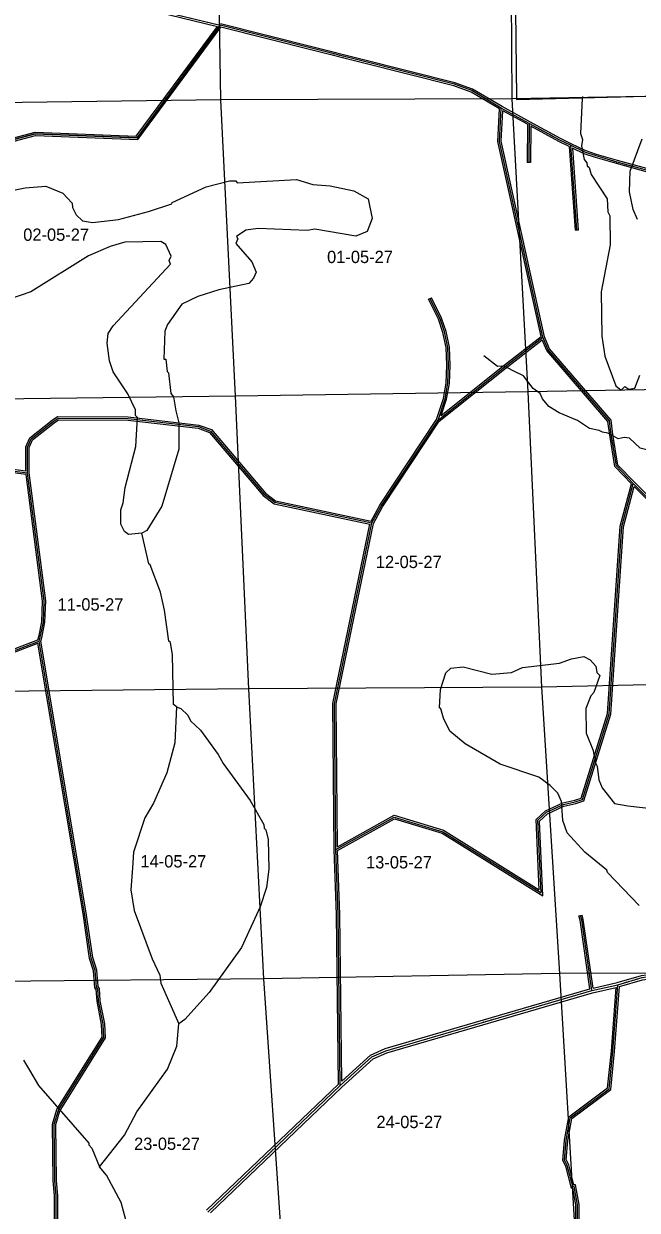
# Model space of a CAD drawing. Extents: x 418523 to 616617, y 1878279 to 2196743.
# Drawn here: x 476808 to 488030, y 2077753 to 2099447 of the extents above; entities that cross this region are included whole.
import ezdxf

# ---------------------------------------------------------------- set-up
doc = ezdxf.new("R2010")
doc.units = 0
for name, color, linetype in [('Level 1', 7, 'Continuous'), ('Level 10', 7, 'Continuous'), ('Level 2', 7, 'Continuous'), ('Level 22', 7, 'Continuous'), ('Level 23', 7, 'Continuous'), ('Level 31', 7, 'Continuous'), ('Level 32', 7, 'Continuous'), ('Level 34', 7, 'Continuous'), ('Level 5', 7, 'Continuous'), ('Level 7', 7, 'Continuous'), ('Level 8', 7, 'Continuous')]:
    doc.layers.add(name, color=color, linetype=linetype)

msp = doc.modelspace()

# ---------------------------------------------------------------- linework, layer by layer
at = {"layer": 'Level 1'}
for p, q in [((485688.41, 2103261.657), (485737.887, 2098075.168)), ((480414.119, 2098055.996), (480333.722, 2103179.466)), ((480414.119, 2098055.996), (475131.944, 2097984.579)), ((485737.887, 2098075.168), (480414.119, 2098055.996)), ((480681.724, 2092638.232), (480414.119, 2098055.996)), ((492385.656, 2098186.679), (485737.887, 2098075.168)), ((485737.887, 2098075.168), (486029.807, 2092715.269)), ((492499.944, 2092829.81), (486029.807, 2092715.269)), ((480681.724, 2092638.232), (475347.675, 2092571.115)), ((486029.807, 2092715.269), (480681.724, 2092638.232)), ((480925.8, 2087288.608), (480681.724, 2092638.232)), ((486029.807, 2092715.269), (486275.594, 2087319.635)), ((492498.285, 2087445.611), (486275.594, 2087319.635)), ((480925.8, 2087288.608), (475583.804, 2087227.536)), ((486275.594, 2087319.635), (480925.8, 2087288.608)), ((481200.118, 2081986.811), (480925.8, 2087288.608)), ((486275.594, 2087319.635), (486606.202, 2082081.516)), ((481200.118, 2081986.811), (475890.106, 2081933.551)), ((486606.202, 2082081.516), (481200.118, 2081986.811)), ((481567.974, 2076640.471), (481200.118, 2081986.811)), ((492560.763, 2082103.043), (486606.202, 2082081.516)), ((486606.202, 2082081.516), (486931.769, 2076675.421))]:
    msp.add_line(p, q, dxfattribs=at)
at = {"layer": 'Level 10'}
msp.add_lwpolyline([(472756.262, 2105946.711), (476645.664, 2103303.841), (479078.723, 2103000.862), (485754.851, 2103950.969), (485821.954, 2098094.816), (485821.954, 2098060.815), (489862.042, 2098167.868), (493336.118, 2098169.912), (495059.155, 2098208.935), (496844.194, 2098230.958), (498124.214, 2098241.045)], dxfattribs=at)
at = {"layer": 'Level 22'}
for p, q in [((487198.795, 2081770.015), (487674.488, 2081876.18)), ((480176.445, 2077719.599), (482597.001, 2080033.696))]:
    msp.add_line(p, q, dxfattribs=at)
for points in [[(487674.488, 2081876.18), (488117.073, 2082007.234), (488292.14, 2082031.518), (488453.178, 2082032.227)], [(482597.001, 2080033.696), (483174.694, 2080556.095), (483433.731, 2080671.24), (487198.795, 2081770.015)]]:
    msp.add_lwpolyline(points, dxfattribs=at)
at = {"layer": 'Level 23'}
for p, q in [((487208.766, 2081731.254), (487640.854, 2081827.687)), ((487222.47, 2081816.283), (487664.442, 2081914.921)), ((480153.789, 2077753.278), (482566.678, 2080060.044)), ((480222.349, 2077708.142), (482624.243, 2080004.396))]:
    msp.add_line(p, q, dxfattribs=at)
for points in [[(487664.442, 2081914.921), (488108.599, 2082046.442), (488289.291, 2082071.506), (488453.002, 2082072.229)], [(487702.112, 2081842.641), (488125.547, 2081968.026), (488294.989, 2081991.53), (488453.354, 2081992.226)], [(482624.243, 2080004.397), (483196.783, 2080522.138), (483447.521, 2080633.594), (487208.766, 2081731.254)], [(482626.028, 2080113.871), (483152.605, 2080590.051), (483419.942, 2080708.886), (487163.972, 2081801.521)]]:
    msp.add_lwpolyline(points, dxfattribs=at)
at = {"layer": 'Level 31'}
for p, q in [((477836.546, 2100040.956), (480400.59, 2099417.783)), ((486052.899, 2097625.448), (485541.906, 2097904.617)), ((486052.899, 2097625.448), (486044.492, 2096912.301)), ((486809.68, 2097224.029), (486920.71, 2095672.394)), ((485616.14, 2093181.817), (486304.014, 2093715.383)), ((484385.594, 2092199.864), (485616.14, 2093181.817)), ((477921.617, 2083185.506), (477087.87, 2088160.465)), ((482558.812, 2083163.011), (482514.174, 2084346.652)), ((482597.001, 2080033.696), (482558.812, 2083163.011))]:
    msp.add_line(p, q, dxfattribs=at)
for points in [[(471697.759, 2094139.243), (471095.34, 2095207.922), (471095.751, 2095288.296), (471110.542, 2095397.69), (471159.673, 2095543.277), (471271.322, 2095668.907), (475244.622, 2096963.931), (477017.926, 2097433.723), (478880.224, 2097358.001), (480400.59, 2099417.783)], [(485541.906, 2097904.617), (485002.971, 2098225.022), (484685.062, 2098338.906), (480400.59, 2099417.783)], [(486304.014, 2093715.383), (485509.944, 2097295.595), (485541.906, 2097904.617)], [(486809.68, 2097224.029), (486610.269, 2097320.976), (486052.899, 2097625.448)], [(489790.952, 2096410.101), (489266.031, 2096627.455), (489010.392, 2096671.913), (488754.7, 2096704.734), (488547.247, 2096705.694), (488262.837, 2096751.381), (487660.529, 2096917.837), (487274.914, 2097029.466), (487067.78, 2097098.442), (486809.68, 2097224.029)], [(484385.594, 2092199.864), (484513.003, 2092589.13), (484562.428, 2092874.388), (484578.539, 2093204.538), (484565.527, 2093529.371), (484504.239, 2093811.153), (484423.478, 2094054.477), (484237.044, 2094423.047)], [(487555.117, 2091931.123), (487522.467, 2092187.672), (486399.404, 2093486.179), (486304.014, 2093715.383)], [(476876.25, 2091231.748), (474122.157, 2091590.984), (473245.935, 2092012.911), (473087.53, 2092211.921), (472867.754, 2092658.55), (472757.394, 2092788.217), (472627.41, 2092852.521), (472198.078, 2092888.158), (471899.347, 2092981.326), (471611.588, 2093303.2), (471439.588, 2093624.486)], [(476876.25, 2091231.748), (476877.65, 2091514.689), (476878.598, 2091706.347), (476941.962, 2091855.872), (477344.287, 2092176.837), (477435.974, 2092233.483), (478715.01, 2092227.196), (480002.854, 2092080.527), (480224.5, 2092000.531), (481208.268, 2090842.884), (481400.518, 2090699.028), (483175.054, 2090320.281)], [(483175.054, 2090320.281), (483345.422, 2090627.146), (484385.594, 2092199.864)], [(487956.479, 2091042.596), (487648.952, 2091364.43), (487555.117, 2091931.123)], [(477087.87, 2088160.465), (477117.12, 2088254.514), (477166.769, 2088508.121), (477183.223, 2088893.911), (476876.25, 2091231.748)], [(482514.174, 2084346.652), (483583.759, 2084942.352), (484475.542, 2084672.993), (486270.69, 2083558.941), (486209.504, 2084882.671), (486369.311, 2085028.851), (486679.052, 2085171.784), (486896.289, 2085219.503), (487026.834, 2085264.354), (487516.848, 2086828.455), (487745.333, 2090255.474), (487956.479, 2091042.596)], [(489558.227, 2089601.92), (489056.525, 2089937.363), (487956.479, 2091042.596)], [(482514.174, 2084346.652), (482493.094, 2087014.741), (483175.054, 2090320.281)], [(471568.307, 2087659.72), (475071.243, 2087387.832), (477087.87, 2088160.465)], [(477458.564, 2079608.764), (478274.619, 2080913.289), (478259.037, 2081155.216), (478177.914, 2081580.761), (478162.209, 2081797.594), (478137.38, 2081831.176), (478113.899, 2082139.695), (478040.025, 2082365.178), (477921.617, 2083185.506)], [(487198.795, 2081770.015), (487013.412, 2083063.044), (486992.584, 2083142.06)], [(487321.844, 2074549.99), (487281.825, 2074858.578), (487182.764, 2075059.428), (486942.614, 2077102.983), (486937.884, 2077853.281), (486872.993, 2078187.08), (486847.997, 2078187.196), (486749.802, 2078570.976), (486700.277, 2078671.22), (486726.945, 2079029.686), (486803.875, 2079446.106), (487515.069, 2079976.316), (487585.314, 2080659.349), (487674.488, 2081876.18)], [(477399.004, 2077408.041), (477401.683, 2078016.471), (477378.042, 2078291.896), (477366.679, 2079325.542), (477442.937, 2079583.746), (477458.564, 2079608.764)]]:
    msp.add_lwpolyline(points, dxfattribs=at)
at = {"layer": 'Level 32'}
for p, q in [((477829.462, 2100011.804), (480349.652, 2099399.289)), ((486067.283, 2097651.776), (485556.769, 2097930.683)), ((486022.689, 2097607.766), (485569.368, 2097855.428)), ((486022.689, 2097607.766), (486014.494, 2096912.654)), ((486082.31, 2097575.196), (486074.491, 2096911.947)), ((486780.992, 2097204.617), (486890.786, 2095670.252)), ((486843.316, 2097174.297), (486950.634, 2095674.534)), ((486074.491, 2096911.947), (486014.494, 2096912.654)), ((486950.634, 2095674.534), (486890.786, 2095670.252)), ((484210.274, 2094409.506), (484263.815, 2094436.589)), ((485597.753, 2093205.523), (486270.61, 2093727.441)), ((485634.529, 2093158.111), (486291.395, 2093667.626)), ((484408.007, 2092179.366), (485634.529, 2093158.111)), ((484445.325, 2092285.909), (485597.753, 2093205.523)), ((477891.974, 2083180.881), (477064.347, 2088119.323)), ((477951.261, 2083190.127), (477118.639, 2088158.376)), ((482528.819, 2083162.261), (482484.178, 2084345.966)), ((482588.807, 2083163.759), (482544.847, 2084329.395)), ((482566.678, 2080060.044), (482528.819, 2083162.262)), ((482626.027, 2080113.871), (482588.807, 2083163.758)), ((486963.574, 2083134.412), (487021.594, 2083149.706))]:
    msp.add_line(p, q, dxfattribs=at)
for points in [[(471671.416, 2094124.881), (471065.3, 2095200.121), (471065.76, 2095290.391), (471081.197, 2095404.559), (471133.197, 2095558.648), (471254.297, 2095694.913), (475236.125, 2096992.715), (477014.62, 2097463.883), (478865.539, 2097388.624), (480349.653, 2099399.289)], [(471716.434, 2094167.207), (471125.381, 2095215.725), (471125.742, 2095286.201), (471139.887, 2095390.821), (471186.149, 2095527.906), (471288.347, 2095642.902), (475253.118, 2096935.146), (477021.232, 2097403.564), (478894.909, 2097327.379), (480412.779, 2099383.776)], [(485556.769, 2097930.683), (485015.814, 2098252.289), (484693.804, 2098367.641), (480407.916, 2099446.876)], [(485510.997, 2097888.09), (484990.129, 2098197.756), (484676.32, 2098310.17), (480412.779, 2099383.776)], [(486270.61, 2093727.44), (485479.77, 2097293.088), (485510.997, 2097888.091)], [(486332.73, 2093724.464), (485540.118, 2097298.102), (485569.368, 2097855.428)], [(486822.797, 2097251.01), (486624.026, 2097347.646), (486067.281, 2097651.776)], [(486780.993, 2097204.617), (486596.511, 2097294.306), (486082.31, 2097575.196)], [(489801.349, 2096438.267), (489274.442, 2096656.443), (489014.874, 2096701.585), (488756.686, 2096734.726), (488549.71, 2096735.684), (488269.23, 2096780.74), (487668.696, 2096946.706), (487283.829, 2097058.119), (487079.132, 2097126.282), (486822.806, 2097251.006)], [(489780.558, 2096381.934), (489257.62, 2096598.466), (489005.91, 2096642.241), (488752.714, 2096674.742), (488544.784, 2096675.704), (488256.443, 2096722.023), (487652.362, 2096888.969), (487266, 2097000.814), (487056.429, 2097070.602), (486843.316, 2097174.297)], [(484358.341, 2092213.04), (484483.814, 2092596.395), (484532.553, 2092877.693), (484548.509, 2093204.669), (484535.656, 2093525.553), (484475.263, 2093803.217), (484395.704, 2094042.918), (484210.274, 2094409.506)], [(484445.325, 2092285.908), (484542.192, 2092581.866), (484592.303, 2092871.083), (484608.569, 2093204.406), (484595.399, 2093533.187), (484533.216, 2093819.088), (484451.251, 2094066.036), (484263.815, 2094436.589)], [(487525.429, 2091926.776), (487493.85, 2092174.898), (486373.559, 2093470.201), (486291.395, 2093667.626)], [(487584.808, 2091935.467), (487551.084, 2092200.446), (486425.249, 2093502.157), (486332.73, 2093724.464)], [(476849.508, 2091204.98), (474113.49, 2091561.86), (473226.736, 2091988.858), (473062.042, 2092195.771), (472842.485, 2092641.951), (472738.553, 2092764.067), (472619.231, 2092823.096), (472192.301, 2092858.534), (471882.504, 2092955.152), (471586.831, 2093285.878), (471427.977, 2093582.609)], [(476846.419, 2091265.893), (474130.824, 2091620.108), (473265.134, 2092036.963), (473113.019, 2092228.071), (472893.022, 2092675.148), (472776.234, 2092812.367), (472635.589, 2092881.946), (472203.854, 2092917.782), (471916.189, 2093007.499), (471636.344, 2093320.521), (471473.334, 2093625.016)], [(476846.419, 2091265.893), (476847.649, 2091514.837), (476848.627, 2091712.513), (476917.307, 2091874.581), (477326.986, 2092201.413), (477427.521, 2092263.526), (478716.787, 2092257.188), (480009.737, 2092109.938), (480242.193, 2092026.04), (481228.944, 2090864.882), (481413.219, 2090726.994), (483159.603, 2090354.254)], [(476906.262, 2091233.634), (476907.65, 2091514.54), (476908.569, 2091700.181), (476966.617, 2091837.163), (477361.588, 2092152.262), (477444.426, 2092203.441), (478713.234, 2092197.203), (479995.97, 2092051.116), (480206.809, 2091975.021), (481187.592, 2090820.886), (481387.816, 2090671.062), (483139.654, 2090297.16)], [(483159.603, 2090354.254), (483319.757, 2090642.725), (484358.341, 2092213.039)], [(483203.511, 2090309.728), (483371.087, 2090611.566), (484408.007, 2092179.366)], [(487923.13, 2091034.069), (487620.866, 2091350.396), (487525.429, 2091926.776)], [(487977.959, 2091063.542), (487677.037, 2091378.463), (487584.808, 2091935.467)], [(477063.547, 2088183.271), (477087.99, 2088261.872), (477136.892, 2088511.663), (477153.139, 2088892.587), (476849.508, 2091204.98)], [(477118.64, 2088158.376), (477146.25, 2088247.156), (477196.645, 2088504.581), (477213.307, 2088895.235), (476906.261, 2091233.634)], [(489574.902, 2089626.86), (489075.682, 2089960.643), (487977.958, 2091063.541)], [(482543.774, 2084397.477), (483580.265, 2084974.746), (484488.001, 2084700.569), (486238.09, 2083614.481), (486178.885, 2084895.324), (486352.504, 2085054.136), (486669.437, 2085200.388), (486888.171, 2085248.436), (487002.74, 2085287.799), (487487.151, 2086834.016), (487715.595, 2090260.406), (487923.131, 2091034.069)], [(482544.848, 2084329.395), (483587.251, 2084909.958), (484463.082, 2084645.417), (486303.29, 2083503.402), (486240.121, 2084870.019), (486386.118, 2085003.566), (486688.668, 2085143.18), (486904.409, 2085190.571), (487050.927, 2085240.91), (487546.544, 2086822.895), (487775.071, 2090250.542), (487971.96, 2090984.513)], [(489508.21, 2089599.273), (489037.369, 2089914.083), (487971.96, 2090984.513)], [(482484.179, 2084345.967), (482463.069, 2087017.686), (483139.653, 2090297.16)], [(482543.774, 2084397.476), (482523.119, 2087011.795), (483203.511, 2090309.727)], [(471580.559, 2087688.861), (475066.823, 2087418.266), (477063.546, 2088183.271)], [(471594.934, 2087627.561), (475075.662, 2087357.398), (477064.347, 2088119.323)], [(477433.129, 2079624.675), (478244.059, 2080921.006), (478229.218, 2081151.428), (478148.118, 2081576.856), (478132.916, 2081786.751), (478108.121, 2081820.286), (478084.26, 2082133.801), (478010.704, 2082358.313), (477891.974, 2083180.881)], [(477483.998, 2079592.853), (478305.179, 2080905.573), (478288.856, 2081159.004), (478207.711, 2081584.666), (478191.504, 2081808.436), (478166.639, 2081842.065), (478143.539, 2082145.589), (478069.345, 2082372.043), (477951.261, 2083190.127)], [(487163.972, 2081801.521), (486983.961, 2083057.071), (486963.574, 2083134.412)], [(487222.47, 2081816.283), (487042.864, 2083069.016), (487021.594, 2083149.706)], [(487282.597, 2074619.356), (487252.714, 2074849.777), (487153.572, 2075050.793), (486912.625, 2077101.132), (486907.901, 2077850.298), (486848.24, 2078157.194), (486824.679, 2078157.304), (486721.514, 2078560.501), (486669.751, 2078665.276), (486697.148, 2079033.536), (486776.511, 2079463.126), (487486.574, 2079992.492), (487555.426, 2080661.981), (487640.854, 2081827.687)], [(487350.046, 2074565.806), (487310.935, 2074867.379), (487211.956, 2075068.063), (486972.604, 2077104.835), (486967.865, 2077856.264), (486897.745, 2078216.966), (486871.315, 2078217.089), (486778.089, 2078581.451), (486730.803, 2078677.163), (486756.743, 2079025.836), (486831.239, 2079429.086), (487543.564, 2079960.139), (487615.203, 2080656.717), (487702.112, 2081842.641)], [(477369.17, 2077445.918), (477371.676, 2078015.252), (477348.056, 2078290.446), (477336.63, 2079329.719), (477415.324, 2079596.169), (477433.119, 2079624.657)], [(477429.19, 2077449.954), (477431.689, 2078017.69), (477408.029, 2078293.346), (477396.727, 2079321.366), (477470.549, 2079571.324), (477484.009, 2079592.871)]]:
    msp.add_lwpolyline(points, dxfattribs=at)
at = {"layer": 'Level 5'}
for points in [[(485616.14, 2093181.817), (485538.981, 2093184.726), (485471.281, 2093181.045), (485221.4, 2093377.886)], [(487555.117, 2091931.123), (487492.635, 2091961.963), (487396.245, 2091978.778), (487333.436, 2092007.075), (487155.233, 2092046.456), (486933.87, 2092190.416), (486601.498, 2092334.898), (486409.094, 2092448.178), (486298.743, 2092590.169), (486250.795, 2092684.951), (486125.664, 2092777.187), (485948.384, 2093012.232), (485760.619, 2093101.855), (485616.14, 2093181.817)], [(490334.218, 2091552.642), (490163.964, 2091469.564), (490086.7, 2091450.279), (489941.842, 2091450.943), (489796.913, 2091436.333), (489729.284, 2091379.909), (489497.636, 2091422.434), (489289.86, 2091359.746), (489193.323, 2091344.916), (489063.083, 2091360.791), (488937.958, 2091457.016), (488716.396, 2091491.499), (488494.439, 2091508.891), (488205.391, 2091654.612), (488079.968, 2091685.743), (487887.872, 2091867.022), (487791.476, 2091882.745), (487680.344, 2091858.167), (487555.117, 2091931.123)], [(479599.965, 2086958.491), (479550.174, 2087000.471), (479530.108, 2087909.235), (479489.633, 2088134.541), (479464.792, 2088159.681), (479384.5, 2088727.015), (479311.244, 2089052.522), (479122.221, 2089553.754), (479097.31, 2089570.564), (478966.968, 2090129.817)], [(479599.965, 2086958.491), (479571.386, 2086300.082), (479426.662, 2085750.666), (479181.896, 2085193.438), (479022.037, 2084927.518), (478818.563, 2084303.409), (478800.317, 2084011.731), (478764.773, 2083611.75), (478829.441, 2083236.281), (479158.084, 2082350.791), (479298.161, 2082049.936), (479314.084, 2081908.111), (479643.484, 2081164.376)], [(479599.965, 2086958.491), (479683.128, 2086924.721), (479807.553, 2086807.319), (479856.985, 2086698.687), (480039.463, 2086530.945), (480362.198, 2086087.347), (480452.982, 2085920.134), (480949.495, 2085242.162), (481197.198, 2084807.334), (481205.179, 2084740.572), (481238.361, 2084707.062), (481279.094, 2084531.768), (481292.814, 2083989.844), (481249.309, 2083656.614), (481130.662, 2083298.773), (480793.157, 2082558.669), (480196.828, 2081736.609), (479752.285, 2081238.81), (479643.484, 2081164.376)], [(478195.365, 2078546.276), (478648.706, 2079127.328), (478876.104, 2079551.272), (479438.894, 2080331.851), (479607.91, 2080756.085), (479643.484, 2081164.376)], [(476805.46, 2080496.25), (476912.816, 2080312.256), (477078.034, 2080036.241), (477997.654, 2078980.846), (477997.484, 2078947.494), (478055.516, 2078888.813), (478195.365, 2078546.276)], [(479000.802, 2073356.558), (479043.489, 2073539.724), (479010.223, 2075090.495), (478949.682, 2076216.264), (478875.996, 2076466.75), (478869.261, 2076758.587), (478844.38, 2076783.728), (478845.267, 2076950.452), (478714.895, 2077501.376), (478673.603, 2077576.636), (478591.975, 2077893.844), (478319.591, 2078395.534), (478195.365, 2078546.276)]]:
    msp.add_lwpolyline(points, dxfattribs=at)
at = {"layer": 'Level 7'}
for points in [[(487026.123, 2098116.59), (487021.55, 2098080.731), (486993.071, 2097438.963), (487025.834, 2097330.421), (487008.505, 2097213.778), (487057.181, 2096963.421), (487106.873, 2096904.811), (487114.884, 2096846.42), (487148.095, 2096821.219), (487189.059, 2096687.606), (487478.413, 2096244.208), (487493.807, 2096010.692), (487526.759, 2095935.501), (487532.179, 2095401.906), (487369.149, 2094544.142), (487381.404, 2093735.441), (487437.761, 2093368.322), (487634.885, 2092825.371), (487734.529, 2092749.79), (487801.579, 2092816.122), (487876.312, 2092765.712), (487984.784, 2092781.794), (488077.792, 2093023.051)], [(488034.911, 2095866.026), (487952.536, 2096049.879), (487887.609, 2096375.356), (487898.003, 2096750.436), (488117.958, 2097341.135)], [(476166.181, 2096314.097), (476833.814, 2096443.849), (477209.112, 2096475.165), (477525.2, 2096348.385), (477690.948, 2096164.062), (477698.859, 2096089.001), (477764.833, 2095955.267), (477880.947, 2095846.266), (478064.192, 2095811.907), (478539.651, 2095867.675), (479090.671, 2096014.746), (479516.578, 2096154.145), (479525.048, 2096179.116), (480143.537, 2096467.521), (480569.244, 2096573.57), (480685.957, 2096572.951), (480710.798, 2096539.471), (481794.851, 2096600.266), (482094.469, 2096506.927), (482411.116, 2096480.191), (482844.148, 2096394.463), (483110.096, 2096242.973), (483183.164, 2095884.074), (483090.185, 2095651.187), (482881.283, 2095560.592), (482131.704, 2095689.736), (481989.851, 2095665.513), (481098.06, 2095703.703), (480872.816, 2095671.569), (480697.094, 2095555.814), (480721.875, 2095513.993), (480688.106, 2095430.831), (480978.049, 2095095.806), (481060.364, 2094903.611), (481009.754, 2094795.498), (480925.874, 2094695.914), (480375.014, 2094582.184), (479990.887, 2094459.236), (479698.333, 2094319.128), (479437.874, 2093945.395), (479387.234, 2093828.951), (479367.753, 2093312.187), (479409.434, 2093311.958), (479433.198, 2093086.752), (479458.079, 2093061.611), (479497.726, 2092686.242), (479547.419, 2092627.621), (479587.694, 2092368.965), (479644.869, 2092151.93), (479642.257, 2091668.416)], [(478966.968, 2090129.817), (478725.083, 2090106.123), (478650.349, 2090164.904), (478584.416, 2090298.646), (478585.822, 2090557.073), (478628.22, 2090690.227), (478663.047, 2090965.126), (478858.869, 2091714.358), (478886.79, 2092247.752), (478853.609, 2092281.263), (478854.197, 2092389.636), (478714.079, 2092682.192), (478441.146, 2093083.809), (478375.561, 2093284.244), (478335.644, 2093609.592), (478353.272, 2093784.556), (478445.722, 2093925.791), (479493.916, 2095053.836), (479469.264, 2095120.656), (479503.034, 2095195.529), (479404.178, 2095412.794), (479312.745, 2095463.304), (478654.101, 2095450.236), (478386.916, 2095376.65), (477994.16, 2095203.711), (476940.178, 2094542.529), (476547.651, 2094411.281)], [(479642.257, 2091668.416), (479336.488, 2090628.005), (479058.929, 2090179.35), (478966.968, 2090129.817), (478966.968, 2090129.817)], [(488066.77, 2083327.717), (487486.496, 2083931.106), (487470.055, 2083972.886), (487071.68, 2084300.17), (486748.457, 2084652.064), (486666.331, 2084877.609), (486643.224, 2085227.868), (486577.35, 2085378.281), (486436.415, 2085520.783), (486228.828, 2085671.954), (485521.518, 2085909.231), (484881.607, 2086279.502), (484599.456, 2086514.465), (484484.019, 2086748.54), (484434.945, 2086923.863), (484410.034, 2086940.664), (484428.509, 2087274.022), (484530.216, 2087581.912), (484622.377, 2087664.786), (484847.581, 2087688.579), (485372.056, 2087552.322), (485730.684, 2087583.738), (485931.246, 2087674.353), (486606.95, 2087754.014), (486824.154, 2087836.199), (487049.428, 2087876.673), (487165.842, 2087817.663), (487273.556, 2087700.401), (487289.609, 2087583.588), (487347.7, 2087533.248), (487237.594, 2087217.048), (487178.914, 2087159.026), (487085.945, 2086926.099), (487091.854, 2086475.896), (487223.502, 2086158.401), (487239.554, 2086041.587), (487264.405, 2086016.447), (487255.766, 2085958.156), (487296.999, 2085874.564), (487328.964, 2085624.277), (487386.497, 2085473.935), (487610.047, 2085189.25), (487859.904, 2085146.222), (488818.027, 2085040.952)]]:
    msp.add_lwpolyline(points, dxfattribs=at)
at = {"layer": 'Level 8'}
msp.add_lwpolyline([(477836.745, 2100040.768), (480400.812, 2099417.783), (478879.814, 2097357.709), (477017.771, 2097433.688), (475244.74, 2096963.653)], dxfattribs=at)

# ---------------------------------------------------------------- texts
at = {"layer": 'Level 2'}
for s, p in [('02-05-27', (476798.234, 2095477.687)), ('01-05-27', (482355.888, 2095071.235)), ('12-05-27', (483247.811, 2089494.494)), ('11-05-27', (477426.459, 2088717.657)), ('14-05-27', (478942.773, 2084020.671)), ('13-05-27', (483068.618, 2084003.176)), ('24-05-27', (483259.245, 2079255.384)), ('23-05-27', (478825.854, 2078856.509))]:
    msp.add_text(s, height=225, dxfattribs=at).set_placement(p)
at = {"layer": 'Level 34'}
for s, height, rotation, p in [('RACETRACK ROAD', 25, 345.8654694, (482408.287, 2098899.336)), ('RACETRACK ROAD', 25, 331.3529556, (486206.597, 2097527.246)), ('RACETRACK ROAD', 25, 344.55045, (487567.774, 2096927.506)), ('RUSSELL SAMPSON ROAD', 25, 282.5044972, (485929.114, 2095332.136)), ('RUSSELL SAMPSON ROAD', 24.99916, 279.4009778, (487558.064, 2091836.827)), ('STATE HWY 210', 25, 16.4938361, (487779.737, 2081894.311)), ('STATE HWY 210', 25, 16.2682166, (485200.034, 2081173.689)), ('STATE HWY 210', 25, 43.7109333, (481180.896, 2078659.396))]:
    msp.add_text(s, height=height, rotation=rotation, dxfattribs=at).set_placement(p)

doc.saveas('drawing.dxf')
